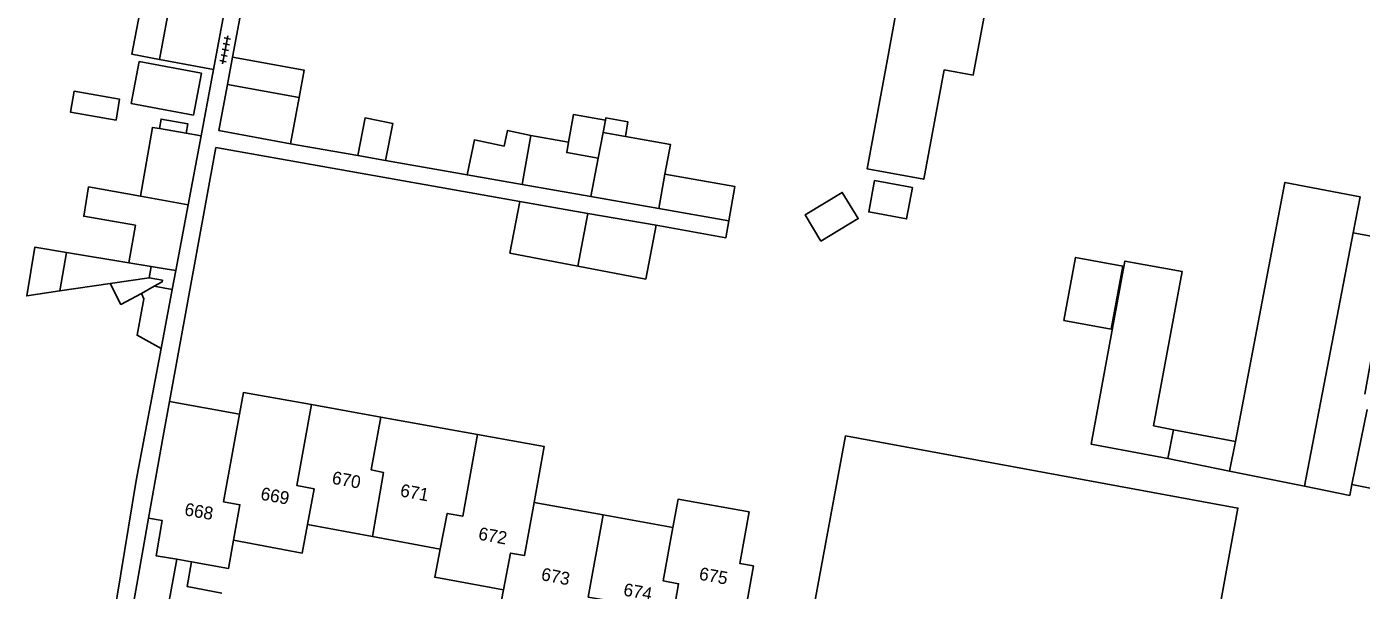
# Model space of a CAD drawing. Extents: x 132999 to 136000, y 398499 to 400501.
# Drawn here: x 133124.5 to 133228.8, y 400153.2 to 400197.3 of the extents above; entities that cross this region are included whole.
import ezdxf

# ---------------------------------------------------------------- set-up
doc = ezdxf.new("R2010")
doc.units = 0
for name, color, linetype in [('gg-afsc-erfafscheiding', 7, 'Continuous'), ('gg-afsc-muur', 7, 'Continuous'), ('gg-anno-huisnummerreeks BGT', 7, 'Continuous'), ('gg-bbg-gedigitaliseerde bebouwing', 7, 'Continuous'), ('gg-bbg-gedigitaliseerde bijgebouw', 7, 'Continuous'), ('gg-bbg-hoofdgebouw', 7, 'Continuous'), ('gg-bbg-luifel en loopbrug', 7, 'Continuous'), ('gg-bbg-tussenscheiding', 7, 'Continuous'), ('gt-grn-weggrens', 7, 'Continuous'), ('gt-symb-tegel verharding', 7, 'Continuous')]:
    doc.layers.add(name, color=color, linetype=linetype)

# ---------------------------------------------------------------- blocks, each defined once
blk = doc.blocks.new('gt0-TEG1')
at = {"layer": 'gt-symb-tegel verharding'}
for p, q in [((-1.12, 0), (1.12, 0)), ((-0.9, -0.25), (-0.9, 0.25)), ((-0.45, -0.25), (-0.45, 0.25)), ((0, -0.25), (0, 0.25)), ((0.45, -0.25), (0.45, 0.25)), ((0.9, -0.25), (0.9, 0.25))]:
    blk.add_line(p, q, dxfattribs=at)

msp = doc.modelspace()

# ---------------------------------------------------------------- linework, layer by layer
at = {"layer": 'gg-afsc-erfafscheiding'}
for p, q in [((133140.59, 400194.94), (133142.73, 400206.23)), ((133138.13, 400188.79), (133139.1, 400193.96)), ((133145.12, 400188.16), (133150.38, 400187.24)), ((133152.55, 400186.86), (133158.93, 400185.73)), ((133136.15, 400178.25), (133135.87, 400176.77)), ((133135.01, 400172.15), (133133.07, 400161.83))]:
    msp.add_line(p, q, dxfattribs=at)
for points in [[(133163.04, 400183.66), (133139.29, 400187.87), (133135.66, 400168.02)], [(133173.7, 400181.79), (133179.15, 400180.81), (133179.38, 400182.13)]]:
    msp.add_lwpolyline(points, dxfattribs=at)
at = {"layer": 'gg-afsc-muur'}
msp.add_line((133131.02, 400149.48), (133133.07, 400161.83), dxfattribs=at)
at = {"layer": 'gg-bbg-gedigitaliseerde bebouwing'}
for p, q in [((133193.97, 400206.64), (133191.77, 400194.77)), ((133135.17, 400165.3), (133135.66, 400168.02)), ((133135.66, 400168.02), (133141.14, 400167.02)), ((133146.76, 400167.77), (133152.19, 400166.79)), ((133152.19, 400166.79), (133159.74, 400165.42)), ((133134.03, 400158.88), (133135.17, 400165.3)), ((133164.55, 400162.3), (133164.16, 400160.12)), ((133164.16, 400160.12), (133169.57, 400159.14)), ((133169.57, 400159.14), (133175.01, 400158.15))]:
    msp.add_line(p, q, dxfattribs=at)
for points in [[(133191.77, 400194.77), (133190.18, 400186.21), (133194.61, 400185.39), (133196.2, 400193.95)], [(133146.76, 400167.77), (133141.44, 400168.71), (133141.14, 400167.02)], [(133159.74, 400165.42), (133164.95, 400164.48), (133164.55, 400162.3)], [(133214.83, 400135.98), (133219.17, 400159.68), (133188.5, 400165.32), (133184.11, 400141.63)], [(133175.01, 400158.15), (133175.41, 400160.37), (133180.96, 400159.37), (133180.23, 400155.35), (133181.32, 400155.15)]]:
    msp.add_lwpolyline(points, dxfattribs=at)
at = {"layer": 'gg-bbg-gedigitaliseerde bijgebouw'}
for p, q in [((133134.88, 400194.75), (133135.85, 400199.95)), ((133139.1, 400193.96), (133140.07, 400199.14)), ((133139.1, 400193.96), (133134.88, 400194.75)), ((133145.79, 400191.77), (133140.19, 400192.8)), ((133145.12, 400188.16), (133145.79, 400191.77)), ((133134.88, 400189.35), (133136.97, 400188.99)), ((133136.97, 400188.99), (133138.13, 400188.79)), ((133137.12, 400183.39), (133138.13, 400188.79)), ((133163.23, 400184.97), (133163.91, 400188.82)), ((133163.91, 400188.82), (133166.86, 400188.3)), ((133169.17, 400187.04), (133169.56, 400189.04)), ((133169.56, 400189.04), (133171.3, 400188.73)), ((133150.38, 400187.24), (133152.55, 400186.86)), ((133173.92, 400183.09), (133174.39, 400185.78)), ((133163.23, 400184.97), (133168.59, 400184.03)), ((133168.37, 400182.72), (133163.04, 400183.66)), ((133173.92, 400183.09), (133168.59, 400184.03)), ((133136.15, 400178.25), (133137.12, 400183.39)), ((133173.7, 400181.79), (133168.37, 400182.72)), ((133228.17, 400181.19), (133224.37, 400161.38)), ((133127.11, 400176.65), (133127.61, 400179.66)), ((133127.61, 400179.66), (133132.5, 400178.85)), ((133134.07, 400177.67), (133134.23, 400178.57)), ((133134.23, 400178.57), (133135.32, 400178.39)), ((133135.32, 400178.39), (133136.15, 400178.25)), ((133131.03, 400177.23), (133127.11, 400176.65)), ((133135.12, 400177.49), (133134.07, 400177.67)), ((133134.47, 400177.03), (133135.87, 400176.77)), ((133135.87, 400176.77), (133135.01, 400172.15)), ((133229.26, 400167.39), (133228.07, 400161.51)), ((133212.58, 400166.1), (133214.13, 400165.79)), ((133214.13, 400165.79), (133213.68, 400163.54)), ((133218.97, 400164.87), (133218.51, 400162.57)), ((133213.68, 400163.54), (133212.16, 400163.85)), ((133218.51, 400162.57), (133224.37, 400161.38))]:
    msp.add_line(p, q, dxfattribs=at)
for points in [[(133133.3, 400194.59), (133138.16, 400193.68), (133137.54, 400190.41), (133132.68, 400191.32), (133133.3, 400194.59)], [(133140.19, 400192.8), (133139.53, 400189.19), (133145.12, 400188.16)], [(133150.38, 400187.24), (133150.95, 400190.18), (133153.11, 400189.76), (133152.55, 400186.86)], [(133133.4, 400184.06), (133134.33, 400189.44), (133134.88, 400189.35)], [(133171.3, 400188.73), (133174.81, 400188.11), (133174.39, 400185.78)], [(133166.86, 400188.3), (133166.71, 400187.47), (133169.17, 400187.04)], [(133133.4, 400184.06), (133129.35, 400184.79), (133128.96, 400182.49), (133133.01, 400181.79), (133132.5, 400178.85)], [(133190.77, 400185.29), (133190.32, 400182.83), (133193.27, 400182.29), (133193.73, 400184.74), (133190.77, 400185.29)], [(133218.97, 400164.87), (133222.84, 400185.14), (133228.71, 400184.02), (133228.17, 400181.19)], [(133167.57, 400178.6), (133162.27, 400179.61), (133163.04, 400183.66)], [(133186.57, 400180.55), (133189.49, 400182.31), (133188.25, 400184.36), (133185.34, 400182.6), (133186.57, 400180.55)], [(133173.7, 400181.79), (133172.89, 400177.58), (133167.57, 400178.6)], [(133212.58, 400166.1), (133214.81, 400178.17), (133210.33, 400178.99), (133207.69, 400164.68), (133212.16, 400163.85)], [(133131.03, 400177.23), (133131.87, 400175.6), (133133.49, 400176.45)], [(133135.12, 400177.49), (133135.09, 400177.36), (133134.47, 400177.03)], [(133133.49, 400176.45), (133133.67, 400176.03), (133133.14, 400173.19), (133135.01, 400172.15)], [(133228.07, 400161.51), (133233.36, 400160.44), (133234.55, 400166.32)]]:
    msp.add_lwpolyline(points, dxfattribs=at)
at = {"layer": 'gg-bbg-hoofdgebouw'}
for p, q in [((133198.48, 400193.52), (133199.94, 400201.42)), ((133196.2, 400193.95), (133198.48, 400193.52)), ((133151.52, 400157.44), (133146.45, 400158.38)), ((133156.83, 400156.45), (133151.52, 400157.44)), ((133137.39, 400155.46), (133136.23, 400155.67))]:
    msp.add_line(p, q, dxfattribs=at)
for points in [[(133136.23, 400155.67), (133134.62, 400155.95), (133135.1, 400158.7), (133134.03, 400158.88)], [(133146.45, 400158.38), (133146.04, 400156.16), (133140.68, 400157.16)], [(133140.68, 400157.16), (133140.29, 400154.95), (133137.39, 400155.46)], [(133161.77, 400153.29), (133156.4, 400154.27), (133156.83, 400156.45)], [(133181.32, 400155.15), (133180.37, 400149.91), (133174.94, 400150.89)], [(133166.71, 400148.91), (133166.9, 400150.05), (133161.35, 400151.12), (133161.77, 400153.29)]]:
    msp.add_lwpolyline(points, dxfattribs=at)
at = {"layer": 'gg-bbg-luifel en loopbrug'}
for p, q in [((133140.19, 400192.8), (133140.59, 400194.94)), ((133169.73, 400190.01), (133169.56, 400189.04)), ((133158.93, 400185.73), (133163.23, 400184.97)), ((133179.38, 400182.13), (133173.92, 400183.09)), ((133214.13, 400165.79), (133218.97, 400164.87)), ((133213.68, 400163.54), (133218.51, 400162.57)), ((133136.23, 400155.67), (133135.6, 400152.14))]:
    msp.add_line(p, q, dxfattribs=at)
for points in [[(133134.88, 400194.75), (133132.73, 400195.16), (133133.71, 400200.37), (133135.85, 400199.95)], [(133140.59, 400194.94), (133146.18, 400193.92), (133145.79, 400191.77)], [(133131.49, 400190.01), (133131.77, 400191.64), (133128.21, 400192.27), (133127.92, 400190.64), (133131.49, 400190.01)], [(133134.88, 400189.35), (133135.01, 400190.1), (133137.1, 400189.73), (133136.97, 400188.99)], [(133166.86, 400188.3), (133167.24, 400190.45), (133169.73, 400190.01)], [(133171.3, 400188.73), (133171.5, 400189.87), (133169.76, 400190.18), (133169.73, 400190.01)], [(133158.93, 400185.73), (133159.5, 400188.47), (133161.83, 400187.98), (133162.09, 400189.21), (133163.91, 400188.82)], [(133174.39, 400185.78), (133179.85, 400184.82), (133179.38, 400182.13)], [(133229.08, 400168.58), (133231.25, 400180.63), (133228.17, 400181.19)], [(133127.61, 400179.66), (133125.14, 400180.07), (133124.51, 400176.26), (133127.11, 400176.65)], [(133209.25, 400173.67), (133210.17, 400178.58), (133206.48, 400179.27), (133205.57, 400174.35), (133209.25, 400173.67)], [(133224.37, 400161.38), (133227.9, 400160.67), (133228.07, 400161.51)], [(133137.39, 400155.46), (133137.05, 400153.53), (133139.75, 400153.02)]]:
    msp.add_lwpolyline(points, dxfattribs=at)
at = {"layer": 'gg-bbg-tussenscheiding'}
for p, q in [((133169.17, 400187.04), (133168.59, 400184.03)), ((133133.4, 400184.06), (133137.12, 400183.39)), ((133168.37, 400182.72), (133167.57, 400178.6)), ((133132.5, 400178.85), (133134.23, 400178.57)), ((133134.07, 400177.67), (133131.03, 400177.23)), ((133133.49, 400176.45), (133134.47, 400177.03)), ((133140.65, 400164.31), (133141.14, 400167.02))]:
    msp.add_line(p, q, dxfattribs=at)
for points in [[(133146.45, 400158.38), (133146.97, 400161.19), (133145.61, 400161.45), (133146.76, 400167.77)], [(133151.52, 400157.44), (133152.38, 400162.46), (133151.43, 400162.66), (133152.19, 400166.79)], [(133156.83, 400156.45), (133157.38, 400159.26), (133158.58, 400159.04), (133159.74, 400165.42)], [(133140.68, 400157.16), (133141.17, 400159.94), (133139.9, 400160.16), (133140.65, 400164.31)], [(133161.77, 400153.29), (133162.33, 400156.16), (133163.4, 400155.96), (133164.16, 400160.12)], [(133168.96, 400149.67), (133169.47, 400152.53), (133168.4, 400152.72), (133169.57, 400159.14)], [(133174.94, 400150.89), (133175.46, 400153.76), (133174.25, 400153.98), (133175.01, 400158.15)]]:
    msp.add_lwpolyline(points, dxfattribs=at)
at = {"layer": 'gt-grn-weggrens'}
msp.add_line((133134.03, 400158.88), (133132.32, 400149.26), dxfattribs=at)

# ---------------------------------------------------------------- block references
at = {"layer": 'gt-symb-tegel verharding', "rotation": 79.69002960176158}
msp.add_blockref('gt0-TEG1', (133140.02, 400195.51), dxfattribs=at)

# ---------------------------------------------------------------- texts
at = {"layer": 'gg-anno-huisnummerreeks BGT'}
for s, rotation, p in [('670', 349.5, (133148.31, 400161.59)), ('671', 349.5, (133153.64, 400160.6)), ('669', 349.5, (133142.73, 400160.34)), ('668', 350.1, (133136.79, 400159.12)), ('672', 349.6, (133159.75, 400157.22)), ('673', 349.1, (133164.66, 400154.05)), ('675', 349.7, (133177, 400154.08)), ('674', 349.9, (133171.09, 400152.84))]:
    msp.add_text(s, height=1, rotation=rotation, dxfattribs=at).set_placement(p)

doc.saveas('drawing.dxf')
